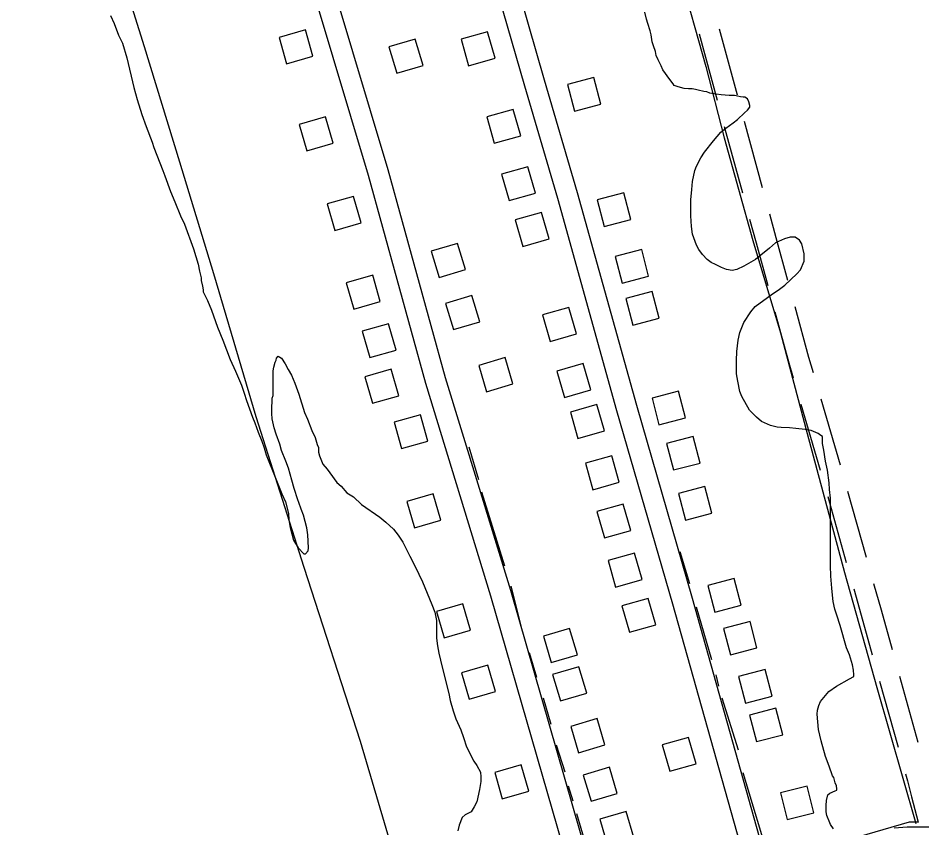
# Model space of a CAD drawing. Extents: x 3598634 to 3636690, y 517270 to 542944.
# Drawn here: x 3610793 to 3612111, y 527468 to 528649 of the extents above; entities that cross this region are included whole.
import ezdxf

# ---------------------------------------------------------------- set-up
doc = ezdxf.new("R2010")
doc.units = 0
for name, color, linetype in [('V-BLDG-OTLN', 7, 'Continuous'), ('V-ROAD-CNTR', 7, 'Continuous'), ('V-SITE-VEGE', 7, 'Continuous'), ('V-TOPO-SHOR', 7, 'Continuous')]:
    doc.layers.add(name, color=color, linetype=linetype)

msp = doc.modelspace()

# ---------------------------------------------------------------- linework, layer by layer
at = {"layer": 'V-BLDG-OTLN'}
for points in [[(3611223.2, 528592.9), (3611212.1, 528631.3), (3611173.7, 528620.3), (3611184.7, 528581.9)], [(3611334, 528606.4), (3611345.5, 528568.1), (3611383.8, 528579.6), (3611372.3, 528617.9)], [(3611488.6, 528590), (3611477.6, 528628.5), (3611439.1, 528617.6), (3611450.1, 528579.1)], [(3611594, 528551.5), (3611604.2, 528512.8), (3611642.9, 528523), (3611632.7, 528561.7)], [(3611526, 528476.9), (3611515, 528515.4), (3611476.6, 528504.5), (3611487.5, 528466)], [(3611252.7, 528466), (3611241.6, 528504.5), (3611203.2, 528493.4), (3611214.2, 528455)], [(3611547.5, 528393.2), (3611536.6, 528431.7), (3611498.1, 528420.8), (3611509.1, 528382.3)], [(3611637.5, 528383.5), (3611647.6, 528344.8), (3611686.3, 528354.9), (3611676.1, 528393.6)], [(3611293.5, 528350.1), (3611282.4, 528388.5), (3611244, 528377.5), (3611255, 528339)], [(3611567.4, 528326.7), (3611556.5, 528365.1), (3611518, 528354.2), (3611528.9, 528315.7)], [(3611395.6, 528308.5), (3611407.1, 528270.2), (3611445.4, 528281.7), (3611434, 528320)], [(3611663.7, 528300.7), (3611673.9, 528262), (3611712.5, 528272.2), (3611702.4, 528310.9)], [(3611321.3, 528235.3), (3611310.2, 528273.8), (3611271.8, 528262.7), (3611282.8, 528224.3)], [(3611679.1, 528239.4), (3611689.3, 528200.7), (3611728, 528210.9), (3611717.8, 528249.6)], [(3611416.4, 528232.5), (3611427.9, 528194.2), (3611466.2, 528205.7), (3611454.7, 528244)], [(3611607.1, 528188), (3611596.2, 528226.5), (3611557.7, 528215.6), (3611568.7, 528177.1)], [(3611344.6, 528164.4), (3611333.5, 528202.9), (3611295.1, 528191.8), (3611306.1, 528153.4)], [(3611464.8, 528142), (3611476.3, 528103.7), (3611514.6, 528115.2), (3611503.2, 528153.5)], [(3611628.1, 528106.3), (3611617.2, 528144.8), (3611578.7, 528133.9), (3611589.6, 528095.4)], [(3611348.3, 528097.9), (3611337.2, 528136.4), (3611298.8, 528125.3), (3611309.8, 528086.9)], [(3611717.4, 528094.3), (3611727.5, 528055.6), (3611766.2, 528065.7), (3611756.1, 528104.4)], [(3611648, 528046.5), (3611637, 528084.9), (3611598.6, 528074), (3611609.5, 528035.5)], [(3611390.7, 528031.8), (3611379.7, 528070.2), (3611341.3, 528059.2), (3611352.3, 528020.7)], [(3611738.7, 528028.2), (3611748.9, 527989.6), (3611787.6, 527999.7), (3611777.4, 528038.4)], [(3611669.7, 527971.7), (3611658.7, 528010.2), (3611620.3, 527999.3), (3611631.2, 527960.8)], [(3611755.9, 527955.3), (3611766, 527916.6), (3611804.7, 527926.8), (3611794.6, 527965.5)], [(3611409.6, 527916.2), (3611398.6, 527954.6), (3611360.1, 527943.5), (3611371.2, 527905.1)], [(3611686.5, 527901.3), (3611675.5, 527939.8), (3611637.1, 527928.8), (3611648, 527890.4)], [(3611702.8, 527829.9), (3611691.9, 527868.3), (3611653.4, 527857.4), (3611664.3, 527818.9)], [(3611798.6, 527821.1), (3611808.8, 527782.4), (3611847.5, 527792.5), (3611837.3, 527831.2)], [(3611722.9, 527763.8), (3611712, 527802.3), (3611673.5, 527791.3), (3611684.4, 527752.8)], [(3611452.7, 527755.8), (3611441.7, 527794.2), (3611403.2, 527783.2), (3611414.3, 527744.7)], [(3611821.6, 527758.6), (3611831.7, 527719.9), (3611870.4, 527730), (3611860.3, 527768.7)], [(3611559, 527747), (3611570.5, 527708.6), (3611608.8, 527720.1), (3611597.3, 527758.4)], [(3611489.2, 527666.5), (3611478.1, 527704.9), (3611439.7, 527693.9), (3611450.7, 527655.4)], [(3611572.5, 527691.1), (3611584, 527652.7), (3611622.3, 527664.2), (3611610.8, 527702.5)], [(3611843.6, 527688.3), (3611853.7, 527649.7), (3611892.4, 527659.8), (3611882.3, 527698.5)], [(3611859.3, 527632), (3611869.5, 527593.4), (3611908.1, 527603.5), (3611898, 527642.2)], [(3611598.9, 527615.6), (3611610.4, 527577.2), (3611648.7, 527588.7), (3611637.3, 527627)], [(3611781.6, 527561), (3611770.7, 527599.5), (3611732.2, 527588.6), (3611743.2, 527550.1)], [(3611537.6, 527521), (3611526.6, 527559.4), (3611488.2, 527548.4), (3611499.2, 527510)], [(3611617, 527544.7), (3611628.5, 527506.4), (3611666.8, 527517.8), (3611655.3, 527556.1)], [(3611914.6, 527479.9), (3611953.4, 527489.6), (3611943.7, 527528.4), (3611904.9, 527518.7)], [(3611641.3, 527480.3), (3611652.7, 527441.9), (3611691.1, 527453.4), (3611679.6, 527491.7)]]:
    msp.add_lwpolyline(points, close=True, dxfattribs=at)
at = {"layer": 'V-ROAD-CNTR'}
for p, q in [((3611815.2, 528633.1), (3611841.3, 528536.6)), ((3611786.2, 528625.4), (3611812.3, 528528.9)), ((3611851.8, 528498), (3611878.1, 528401.5)), ((3611822.8, 528490.3), (3611849.1, 528393.8)), ((3611963.5, 528093.1), (3611991.5, 527997.1)), ((3611934.4, 528085.4), (3611962.5, 527989.4)), ((3612002.5, 527958.6), (3612029.6, 527862.4)), ((3611973.5, 527951), (3612000.6, 527854.7)), ((3612049.2, 527681.4), (3612076.1, 527585.1)), ((3612078.2, 527689.1), (3612105.1, 527592.8))]:
    msp.add_line(p, q, dxfattribs=at)
for points in [[(3610514.4, 530774), (3610547.8, 530727.5), (3610692.8, 530386.6), (3610771, 530199.6), (3610823, 530065), (3610882.5, 529877.6), (3610967.4, 529586.2), (3611062.9, 529237.1), (3611143, 528975.7), (3611226.2, 528678), (3611303.4, 528419.6), (3611387.1, 528116.1), (3611482.1, 527805.8), (3611616.9, 527337.5)], [(3611885.2, 527411.2), (3611874.3, 527454), (3611776.5, 527802.1), (3611695.2, 528083.8), (3611608.9, 528393.6), (3611560.9, 528557.8), (3611490.6, 528802), (3611418.5, 529063.9), (3611347.8, 529309.3), (3611276.4, 529559.3), (3611222.4, 529749.6), (3611170.9, 529928.5), (3611119.5, 530110.1)], [(3611856.6, 527401.7), (3611845.3, 527446.3), (3611747.7, 527793.9), (3611666.3, 528075.6), (3611580.1, 528385.4), (3611532.1, 528549.5), (3611461.7, 528793.9), (3611416, 528959.9)], [(3611196.4, 528895.9), (3611255, 528686.4), (3611332.2, 528427.9), (3611416, 528124.5), (3611510.9, 527814.3), (3611646.2, 527344)], [(3611859.7, 528355.2), (3611869.1, 528320.9), (3611886, 528258.8)], [(3611888.7, 528362.9), (3611898, 528328.8), (3611915, 528266.4)], [(3611925.5, 528227.9), (3611945.7, 528153.9), (3611952.2, 528131.5)], [(3611896.5, 528220.2), (3611916.8, 528145.8), (3611923.2, 528123.8)], [(3612011.4, 527816.2), (3612022.3, 527777.6), (3612038.4, 527719.9)], [(3612040.4, 527823.9), (3612051.2, 527785.7), (3612067.4, 527727.6)], [(3612086.9, 527546.6), (3612089.8, 527536.2), (3612095.7, 527513.1), (3612105.4, 527475.9)], [(3612105.8, 527475.9), (3612092.1, 527476.2), (3612003.9, 527450.4)]]:
    msp.add_lwpolyline(points, dxfattribs=at)
at = {"layer": 'V-SITE-VEGE'}
for points in [[(3611903, 528253.2), (3611910.9, 528259.2), (3611928.5, 528275.4), (3611933.9, 528281.4), (3611939.4, 528294.1), (3611939.4, 528304.9), (3611935.9, 528319.4), (3611932.3, 528324.8), (3611926.2, 528329.1), (3611919, 528329.1), (3611910.6, 528326.7), (3611897.3, 528320.7), (3611888.8, 528312.9), (3611876.1, 528302.7), (3611868.3, 528296.7), (3611858, 528290.8), (3611851.3, 528286.6), (3611841.1, 528281.8), (3611834.4, 528280.6), (3611826, 528281.8), (3611818.8, 528284.9), (3611809.8, 528289.1), (3611803.8, 528292.2), (3611797.7, 528296.4), (3611791.1, 528303.7), (3611785.7, 528310.9), (3611782.1, 528317.6), (3611776.2, 528333.3), (3611775, 528344.7), (3611773.9, 528360.4), (3611774, 528383.3), (3611775.2, 528398.4), (3611776.5, 528410.4), (3611779.6, 528426.1), (3611782, 528432.7), (3611788.7, 528444.7), (3611794.1, 528453.1), (3611806.9, 528469.4), (3611817.8, 528482), (3611825, 528488), (3611835.9, 528495.8), (3611841.9, 528500.6), (3611852.2, 528510.2), (3611856.5, 528514.4), (3611860.1, 528518.6), (3611860.1, 528521), (3611858.3, 528526.4), (3611856.5, 528530.6), (3611852.9, 528533.1), (3611850.5, 528533.1), (3611846.3, 528533.7), (3611837.8, 528535.5), (3611830, 528535.6), (3611818, 528536.8), (3611810.7, 528537.5), (3611801.7, 528539.3), (3611797.5, 528541.1), (3611792.7, 528541.7), (3611784.8, 528543.6), (3611780.6, 528544.2), (3611775.8, 528545.4), (3611770.4, 528545.4), (3611764.4, 528546.1), (3611755.3, 528548.5), (3611749.9, 528550.4), (3611748.1, 528552.8), (3611743.3, 528558.8), (3611733.1, 528573.3), (3611730.7, 528578.8), (3611726.5, 528587.8), (3611723.6, 528593.9), (3611722.4, 528599.9), (3611719.4, 528608.3), (3611717.6, 528613.8), (3611716.4, 528624), (3611714.7, 528630.1), (3611711.1, 528640.9), (3611709.3, 528646.9), (3611706.9, 528657.2)], [(3610928, 528652.1), (3610933.4, 528640.6), (3610939.9, 528623.7), (3610945.3, 528612.2), (3610951.9, 528590.5), (3610961.9, 528547.1), (3610966.7, 528529.6), (3610973.8, 528507.8), (3610979.8, 528490.3), (3610988.8, 528467.4), (3610991.1, 528459.6), (3611004.3, 528426.4), (3611007.2, 528418.5), (3611015.6, 528395.6), (3611021.6, 528380.5), (3611029.9, 528360), (3611035.9, 528347.9), (3611049, 528312.3), (3611055.6, 528289.9), (3611057.9, 528279.7), (3611060.3, 528270), (3611060.3, 528265.8), (3611062.1, 528257.4), (3611063.3, 528252.5), (3611063.2, 528249.5), (3611069.2, 528236.8), (3611075.2, 528222.4), (3611084.1, 528197.6), (3611091.9, 528178.9), (3611102.6, 528150.5), (3611110.4, 528133.6), (3611118.8, 528113.1), (3611122.9, 528101.6), (3611126.5, 528090.8), (3611134.9, 528066.6), (3611138.4, 528058.2), (3611143.2, 528044.9), (3611148.6, 528031.6), (3611152.2, 528021.9), (3611155.1, 528011.7), (3611168.9, 527976.7), (3611177.8, 527954.9), (3611183.2, 527942.9), (3611187.4, 527926), (3611187.9, 527916.9), (3611189.7, 527905.5), (3611195, 527887.4), (3611201.6, 527875.9), (3611210, 527867.4), (3611212.4, 527867.4), (3611216.1, 527871.6), (3611216.7, 527875.8), (3611215.6, 527895.1), (3611214.4, 527905.4), (3611209.6, 527923.5), (3611206.1, 527932.5), (3611202.5, 527942.2), (3611201.3, 527945.8), (3611195.9, 527962.7), (3611192.4, 527974.8), (3611187.6, 527992.3), (3611183.4, 528002.5), (3611177.5, 528018.2), (3611175.1, 528027.3), (3611169.7, 528041.8), (3611166.7, 528050.8), (3611163.8, 528064.1), (3611163.2, 528071.9), (3611163.3, 528082.8), (3611163.9, 528088.2), (3611163.9, 528094.2), (3611165.1, 528098.4), (3611165.3, 528134), (3611165.9, 528139.4), (3611168.3, 528146.7), (3611169.5, 528149.7), (3611170.2, 528152.7), (3611172.6, 528155.7), (3611177.4, 528152.6), (3611182.8, 528144.2), (3611187, 528136.3), (3611191.8, 528127.9), (3611196.5, 528116.4), (3611202.5, 528100.1), (3611210.8, 528073.6), (3611215, 528063.9)], [(3611982, 527466.3), (3611977.8, 527472.4), (3611976.6, 527474.8), (3611972.4, 527485.7), (3611971.2, 527491.1), (3611971.2, 527500.1), (3611971.9, 527507.4), (3611973.7, 527515.8), (3611976.7, 527518.2), (3611984.6, 527521.8), (3611987, 527522.4), (3611987, 527524.8), (3611986.4, 527529), (3611984.6, 527533.2), (3611982.2, 527541.1), (3611980.4, 527543.5), (3611975.7, 527557.4), (3611970.3, 527571.9), (3611963.8, 527594.8), (3611960.2, 527611.1), (3611957.9, 527633.4), (3611958.5, 527639.4), (3611960.4, 527646), (3611962.8, 527652), (3611974.9, 527666.5), (3611986.4, 527674.3), (3612005.1, 527685), (3612011.8, 527688.6), (3612011.8, 527691), (3612011.2, 527697.7), (3612009.4, 527705.5), (3612005.2, 527720), (3612001.1, 527730.3), (3611991.5, 527762.8), (3611986.8, 527777.9), (3611983.8, 527786.4), (3611981.4, 527797.8), (3611980.9, 527802.1), (3611979.7, 527817.1), (3611978, 527834.6), (3611977.4, 527850.3), (3611977.8, 527948.5), (3611976, 527961.2), (3611975.5, 527970.8), (3611973.1, 527989.5), (3611970.2, 528002.2), (3611967.8, 528018.5), (3611966.1, 528028.1), (3611966.1, 528038.4), (3611963.7, 528039.6), (3611959.5, 528042.6), (3611949.3, 528046.9), (3611940.8, 528048.7), (3611927, 528050), (3611917.9, 528051.2), (3611905.9, 528051.3), (3611899.9, 528051.9), (3611890.2, 528054.4), (3611877, 528060.4), (3611869.8, 528066.5), (3611859.6, 528076.8), (3611848.2, 528096.7), (3611845.2, 528104), (3611842.3, 528119), (3611840.5, 528129.9), (3611840.6, 528149.2), (3611841.2, 528162.4), (3611843.1, 528178.7), (3611845.5, 528190.1), (3611851, 528204.6), (3611861.3, 528220.2), (3611868, 528228), (3611891, 528244.8), (3611903, 528253.2)], [(3611215, 528063.9), (3611221.6, 528047), (3611226.4, 528036.7), (3611229.3, 528026.5), (3611231.1, 528022.2), (3611231.1, 528015.6), (3611232.9, 528010.2), (3611234.7, 528005.4), (3611237.7, 527998.1), (3611243.7, 527990.9), (3611247.9, 527985.4), (3611258.1, 527971.5), (3611264.1, 527966.1), (3611272.5, 527956.4), (3611282.1, 527950.3), (3611294.1, 527939.4), (3611320.5, 527920.6), (3611329.6, 527913.4), (3611340.4, 527903.1), (3611347.6, 527894.6), (3611354.2, 527884.3), (3611364.3, 527863.8), (3611372.1, 527848.7), (3611382.9, 527826.4), (3611396.6, 527793.2), (3611400.8, 527782.3), (3611403.1, 527770.2), (3611403, 527744.3), (3611404.8, 527732.9), (3611406.6, 527722.6), (3611408.9, 527712.3), (3611417.2, 527678.6), (3611421.4, 527663.5), (3611423.2, 527653.2), (3611427.3, 527638.1), (3611431.5, 527626.7), (3611438.7, 527610.4), (3611442.8, 527599.5), (3611447, 527585.6), (3611457.8, 527565.1), (3611462, 527558.4), (3611467.4, 527548.8), (3611467.9, 527542.1), (3611467.9, 527535.5), (3611466.1, 527523.5), (3611461.8, 527505.4), (3611458.1, 527498.2), (3611453.9, 527491), (3611449.7, 527489.2), (3611444.8, 527486.8), (3611440.6, 527482.6), (3611436.3, 527471.7), (3611434.5, 527463.3)], [(3612171.2, 527466.2), (3612155.6, 527468.7), (3612089.3, 527468.9), (3612070.6, 527467.2)]]:
    msp.add_lwpolyline(points, dxfattribs=at)
at = {"layer": 'V-TOPO-SHOR'}
for p, q in [((3611450.6, 528023.2), (3611464.4, 527975.7)), ((3611468.9, 527957.8), (3611502.3, 527850)), ((3611757.9, 527870.7), (3611772, 527824.2)), ((3611511.5, 527820.3), (3611526.4, 527762.3)), ((3611781.6, 527790), (3611804, 527713.1)), ((3611538.4, 527723.5), (3611549.1, 527687.6)), ((3611810.3, 527690.6), (3611814.2, 527674.2)), ((3611558.8, 527657.1), (3611570, 527619.1)), ((3611819.4, 527657.1), (3611842.8, 527581.3)), ((3611577.7, 527588.8), (3611590.2, 527549.6)), ((3611595.4, 527529), (3611602.2, 527507.2)), ((3611607.5, 527488.8), (3611620, 527445.9))]:
    msp.add_line(p, q, dxfattribs=at)
for points in [[(3610889.9, 528892.1), (3610922.6, 528781.3), (3610977.1, 528607.3), (3611028.4, 528438.9), (3611078.4, 528276.2), (3611139.9, 528067.5), (3611210, 527847.8), (3611291.9, 527593.9), (3611364.5, 527348.6), (3611391.7, 527256.1)], [(3611722, 528853.3), (3611757.4, 528714.4), (3611795.8, 528578.1), (3611822.6, 528473.8), (3611864.2, 528324.3), (3611904.5, 528189.5), (3611943.5, 528042.7), (3611997.9, 527840.1), (3612044.9, 527672.4), (3612101.8, 527473.9)], [(3611849.9, 527548.3), (3611890, 527414.2), (3611892.6, 527408), (3611895.1, 527404.5), (3611900.5, 527402.9), (3611954.4, 527420.9)]]:
    msp.add_lwpolyline(points, dxfattribs=at)

doc.saveas('drawing.dxf')
